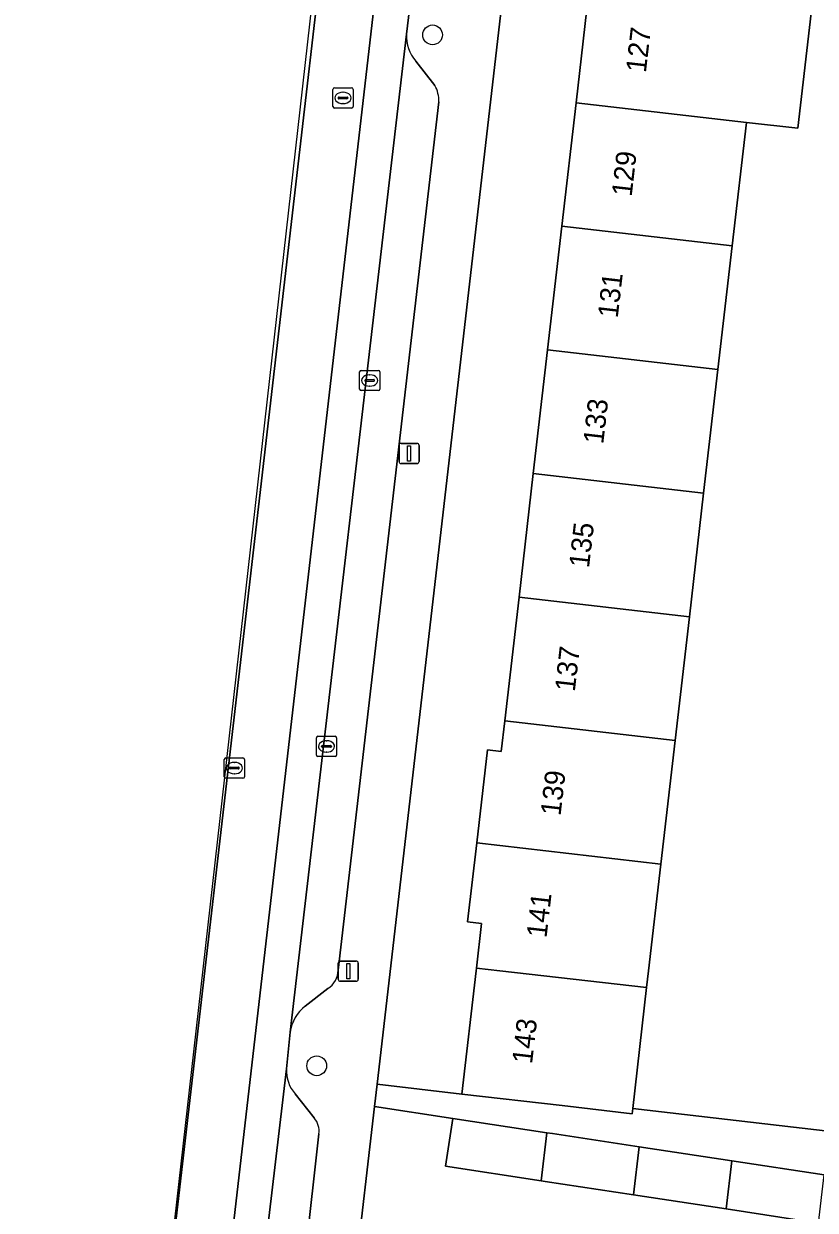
# Model space of a CAD drawing. Extents: x 162250 to 162661, y 380743 to 381606.
# Drawn here: x 162268.3 to 162307.5, y 380988.1 to 381046.9 of the extents above; entities that cross this region are included whole.
import ezdxf

# ---------------------------------------------------------------- set-up
doc = ezdxf.new("R2010")
doc.units = 0
for name, color, linetype in [('IMGEO_Boom', 7, 'Continuous'), ('IMGEO_Erf', 7, 'Continuous'), ('IMGEO_Kolk', 7, 'Continuous'), ('IMGEO_Lichtmast', 7, 'Continuous'), ('IMGEO_Pand', 7, 'Continuous'), ('IMGEO_Pand_nummerreeks', 7, 'Continuous'), ('IMGEO_Parkeervlak_open', 7, 'Continuous'), ('IMGEO_Rijbaan_lokaal_gesloten', 7, 'Continuous'), ('IMGEO_Rioolput', 7, 'Continuous'), ('IMGEO_Voetpad_open', 7, 'Continuous')]:
    doc.layers.add(name, color=color, linetype=linetype)

msp = doc.modelspace()

# ---------------------------------------------------------------- linework, layer by layer
at = {"layer": 'IMGEO_Boom'}
for centre in [(162288.577, 381046.348), (162282.839, 380995.291)]:
    msp.add_circle(centre, 0.489, dxfattribs=at)
at = {"layer": 'IMGEO_Erf'}
for points in [[(162297.87, 381098.686), (162285.829, 380994.375), (162290.035, 380993.891), (162290.738, 381000), (162290.753, 381000.133), (162291.008, 381002.341), (162290.316, 381002.42), (162290.767, 381006.335), (162291.297, 381010.932), (162291.982, 381010.853), (162292.158, 381012.378), (162292.863, 381018.5), (162293.569, 381024.622), (162294.274, 381030.744), (162294.979, 381036.866), (162295.685, 381042.988), (162296.39, 381049.11)], [(162307.374, 381047.844), (162306.668, 381041.722), (162304.121, 381042.015), (162303.415, 381035.893), (162302.71, 381029.771), (162302.005, 381023.65), (162301.299, 381017.528), (162300.593, 381011.406), (162299.888, 381005.284), (162299.279, 381000), (162299.182, 380999.162), (162298.492, 380993.175), (162308.303, 380992.045), (162308.763, 380998.057), (162309.234, 381004.207), (162309.705, 381010.356), (162310.176, 381016.505), (162310.647, 381022.654), (162311.118, 381028.802), (162311.589, 381034.952), (162312.06, 381041.1), (162312.531, 381047.249)]]:
    msp.add_lwpolyline(points, dxfattribs=at)
msp.add_lwpolyline([(162321.44, 380985.411), (162316.858, 380986.109), (162312.278, 380986.806), (162307.698, 380987.503), (162303.115, 380988.2), (162298.535, 380988.897), (162294.161, 380989.563), (162293.955, 380989.594), (162289.217, 380990.315), (162289.578, 380992.684), (162285.702, 380993.275), (162283.759, 380976.44), (162283.492, 380974.216), (162335.219, 380968.294), (162335.689, 380976.508), (162336.042, 380985.614), (162330.898, 380986.396), (162330.538, 380984.027), (162326.021, 380984.714), (162325.595, 380984.779)], close=True, dxfattribs=at)
at = {"layer": 'IMGEO_Kolk'}
for p, q in [((162285.038, 381029.732), (162285.89, 381029.732)), ((162284.963, 381028.806), (162284.963, 381029.658)), ((162285.222, 381029.226), (162285.222, 381029.238)), ((162285.66, 381029.189), (162285.262, 381029.189)), ((162285.265, 381029.275), (162285.663, 381029.275)), ((162285.451, 381029.512), (162285.476, 381029.512)), ((162285.706, 381029.238), (162285.706, 381029.226)), ((162285.964, 381029.658), (162285.964, 381028.806)), ((162285.89, 381028.732), (162285.038, 381028.732)), ((162285.474, 381028.952), (162285.449, 381028.952)), ((162282.823, 381010.682), (162282.823, 381011.534)), ((162282.898, 381011.608), (162283.75, 381011.608)), ((162283.824, 381011.534), (162283.824, 381010.682)), ((162283.082, 381011.102), (162283.082, 381011.114)), ((162283.52, 381011.065), (162283.122, 381011.065)), ((162283.125, 381011.151), (162283.523, 381011.151)), ((162283.311, 381011.388), (162283.336, 381011.388)), ((162283.566, 381011.114), (162283.566, 381011.102)), ((162283.75, 381010.608), (162282.898, 381010.608)), ((162283.334, 381010.828), (162283.309, 381010.828))]:
    msp.add_line(p, q, dxfattribs=at)
for points in [[(162285.038, 381029.732), (162285.89, 381029.732)], [(162284.963, 381028.806), (162284.963, 381029.658)], [(162285.964, 381029.658), (162285.964, 381028.806)], [(162285.89, 381028.732), (162285.038, 381028.732)], [(162282.823, 381010.682), (162282.823, 381011.534)], [(162282.898, 381011.608), (162283.75, 381011.608)], [(162283.824, 381011.534), (162283.824, 381010.682)], [(162283.75, 381010.608), (162282.898, 381010.608)]]:
    msp.add_lwpolyline(points, dxfattribs=at)
for centre, radius, start, end in [((162285.04, 381029.656), 0.0765, 91.55205, 178.44795), ((162285.04, 381029.656), 0.0765, 91.55205, 178.44795), ((162285.888, 381029.656), 0.0765, 1.55205, 88.44795), ((162285.888, 381029.656), 0.0765, 1.55205, 88.44795), ((162285.262, 381029.235), 0.0403, 85.87752, 175.75265), ((162285.259, 381029.225), 0.0366, 178.93798, 274.71019), ((162285.663, 381029.232), 0.043, 264.86636, 352.45326), ((162285.667, 381029.237), 0.0386, 1.73085, 96.63898), ((162285.04, 381028.808), 0.0765, 181.55205, 268.44795), ((162285.04, 381028.808), 0.0765, 181.55205, 268.44795), ((162285.888, 381028.808), 0.0765, 271.55205, 358.44795), ((162285.888, 381028.808), 0.0765, 271.55205, 358.44795), ((162282.9, 381011.532), 0.0765, 91.55205, 178.44795), ((162282.9, 381011.532), 0.0765, 91.55205, 178.44795), ((162283.748, 381011.532), 0.0765, 1.55205, 88.44795), ((162283.748, 381011.532), 0.0765, 1.55205, 88.44795), ((162283.122, 381011.111), 0.0403, 85.87752, 175.75265), ((162283.119, 381011.101), 0.0366, 178.93798, 274.71019), ((162283.523, 381011.108), 0.043, 264.86636, 352.45326), ((162283.527, 381011.113), 0.0386, 1.73085, 96.63898), ((162282.9, 381010.684), 0.0765, 181.55205, 268.44795), ((162282.9, 381010.684), 0.0765, 181.55205, 268.44795), ((162283.748, 381010.684), 0.0765, 271.55205, 358.44795), ((162283.748, 381010.684), 0.0765, 271.55205, 358.44795)]:
    msp.add_arc(centre, radius, start, end, dxfattribs=at)
for centre, major_axis, ratio, start_param, end_param in [((162285.45, 381029.232), (-0.387, 0.002), 0.722429, 4.712389, 7.853982), ((162285.475, 381029.232), (-0.39, 0.002), 0.717154, 1.570796, 4.712389), ((162283.31, 381011.108), (-0.387, 0.002), 0.722429, 4.712389, 7.853982), ((162283.335, 381011.108), (-0.39, 0.002), 0.717154, 1.570796, 4.712389)]:
    msp.add_ellipse(centre, major_axis=major_axis, ratio=ratio, start_param=start_param, end_param=end_param, dxfattribs=at)
at = {"layer": 'IMGEO_Lichtmast'}
for p, q in [((162286.917, 381025.218), (162286.917, 381026.018)), ((162286.917, 381026.018), (162286.917, 381025.218)), ((162287.017, 381026.118), (162287.807, 381026.118)), ((162287.807, 381026.118), (162287.017, 381026.118)), ((162287.907, 381026.018), (162287.907, 381025.218)), ((162287.907, 381025.218), (162287.907, 381026.018)), ((162287.807, 381025.118), (162287.017, 381025.118)), ((162287.017, 381025.118), (162287.807, 381025.118)), ((162283.905, 380999.578), (162283.905, 381000.378)), ((162283.905, 381000.378), (162283.905, 380999.578)), ((162284.005, 381000.478), (162284.795, 381000.478)), ((162284.795, 381000.478), (162284.005, 381000.478)), ((162284.895, 381000.378), (162284.895, 380999.578)), ((162284.895, 380999.578), (162284.895, 381000.378)), ((162284.795, 380999.478), (162284.005, 380999.478)), ((162284.005, 380999.478), (162284.795, 380999.478))]:
    msp.add_line(p, q, dxfattribs=at)
for points in [[(162287.337, 381025.993), (162287.487, 381025.993), (162287.487, 381025.243), (162287.337, 381025.243), (162287.337, 381025.993)], [(162284.325, 381000.353), (162284.475, 381000.353), (162284.475, 380999.603), (162284.325, 380999.603), (162284.325, 381000.353)]]:
    msp.add_lwpolyline(points, dxfattribs=at)
for centre, start, end in [((162287.017, 381026.018), 90, 180), ((162287.017, 381026.018), 90, 180), ((162287.807, 381026.018), 0, 90), ((162287.807, 381026.018), 360, 90), ((162287.017, 381025.218), 180, 270), ((162287.017, 381025.218), 180, 270), ((162287.807, 381025.218), 270, 0), ((162287.807, 381025.218), 270, 0), ((162284.005, 381000.378), 90, 180), ((162284.005, 381000.378), 90, 180), ((162284.795, 381000.378), 0, 90), ((162284.795, 381000.378), 360, 90), ((162284.005, 380999.578), 180, 270), ((162284.005, 380999.578), 180, 270), ((162284.795, 380999.578), 270, 0), ((162284.795, 380999.578), 270, 0)]:
    msp.add_arc(centre, 0.1, start, end, dxfattribs=at)
at = {"layer": 'IMGEO_Pand'}
for points in [[(162295.685, 381042.988), (162304.121, 381042.015), (162306.668, 381041.722), (162307.374, 381047.844), (162304.827, 381048.137), (162296.39, 381049.11)], [(162295.685, 381042.988), (162294.979, 381036.866), (162303.415, 381035.893), (162304.121, 381042.015)], [(162302.71, 381029.771), (162303.415, 381035.893), (162294.979, 381036.866), (162294.274, 381030.744)], [(162302.71, 381029.771), (162294.274, 381030.744), (162293.569, 381024.622), (162302.005, 381023.65)], [(162292.863, 381018.5), (162301.299, 381017.528), (162302.005, 381023.65), (162293.569, 381024.622)], [(162292.863, 381018.5), (162292.158, 381012.378), (162300.593, 381011.406), (162301.299, 381017.528)], [(162290.767, 381006.335), (162299.888, 381005.284), (162300.593, 381011.406), (162292.158, 381012.378), (162291.982, 381010.853), (162291.297, 381010.932)], [(162290.767, 381006.335), (162290.316, 381002.42), (162291.008, 381002.341), (162290.753, 381000.133), (162291.908, 381000), (162299.182, 380999.162), (162299.279, 381000), (162299.888, 381005.284)], [(162299.182, 380999.162), (162291.908, 381000), (162290.753, 381000.133), (162290.738, 381000), (162290.035, 380993.891), (162295.003, 380993.319), (162298.463, 380992.92), (162298.492, 380993.175)], [(162294.235, 380991.976), (162289.578, 380992.684), (162289.217, 380990.315), (162293.955, 380989.594)], [(162298.815, 380991.279), (162294.522, 380991.932), (162294.235, 380991.976), (162293.955, 380989.594), (162294.161, 380989.563), (162298.535, 380988.897)], [(162298.815, 380991.279), (162298.535, 380988.897), (162303.115, 380988.2), (162303.395, 380990.582)], [(162307.698, 380987.503), (162307.978, 380989.884), (162303.395, 380990.582), (162303.115, 380988.2)]]:
    msp.add_lwpolyline(points, close=True, dxfattribs=at)
at = {"layer": 'IMGEO_Parkeervlak_open'}
for points in [[(162287.288, 381046.38), (162281.526, 380996.953)], [(162288.692, 381043.844), (162287.742, 381045.046)], [(162283.902, 381000.035), (162288.884, 381043.029)], [(162282.275, 380998.252), (162283.385, 380999.117)], [(162281.338, 380995.138), (162279.928, 380983.133)], [(162282.719, 380992.708), (162281.771, 380993.896)], [(162282.278, 380986), (162282.952, 380991.919)]]:
    msp.add_lwpolyline(points, dxfattribs=at)
for centre, radius, start, end in [((162289.122, 381046.26), 1.838, 176.25449, 221.33546), ((162287.408, 381043.111), 1.478, 356.80406, 29.70833), ((162282.815, 381000.043), 1.087, 301.63438, 359.59087), ((162283.475, 380996.694), 1.966, 127.62018, 172.44455), ((162283.124, 380995.064), 1.787, 177.63071, 220.80959), ((162281.934, 380992.047), 1.026, 352.81851, 40.08634)]:
    msp.add_arc(centre, radius, start, end, dxfattribs=at)
at = {"layer": 'IMGEO_Rijbaan_lokaal_gesloten'}
msp.add_lwpolyline([(162268.325, 380921.495), (162271.149, 380921.172), (162275.659, 380960.888), (162277.356, 380960.724), (162278.069, 380966.836), (162278.655, 380972.068), (162279.19, 380976.722), (162279.196, 380976.775), (162279.203, 380976.84), (162277.507, 380977.016), (162278.556, 380986.022), (162293.089, 381111.897), (162290.278, 381112.181), (162274.701, 380977.591), (162274.657, 380977.597), (162268.325, 380921.495)], dxfattribs=at)
for points in [[(162274.657, 380977.597), (162274.701, 380977.591), (162290.278, 381112.181), (162290.005, 381112.208), (162289.809, 381112.228), (162286.357, 381081.269), (162276.732, 380995.981)], [(162294.788, 381111.726), (162293.261, 381111.88), (162293.089, 381111.897), (162278.556, 380986.022), (162277.507, 380977.016), (162279.203, 380976.84), (162279.928, 380983.133), (162281.338, 380995.138), (162281.526, 380996.953), (162287.288, 381046.38), (162287.512, 381048.327), (162294.122, 381105.302), (162294.331, 381107.316)]]:
    msp.add_lwpolyline(points, close=True, dxfattribs=at)
at = {"layer": 'IMGEO_Rioolput'}
for p, q in [((162283.641, 381042.798), (162283.641, 381043.65)), ((162283.716, 381043.724), (162284.568, 381043.724)), ((162283.943, 381043.267), (162284.341, 381043.267)), ((162284.129, 381043.504), (162284.154, 381043.504)), ((162284.642, 381043.65), (162284.642, 381042.798)), ((162284.568, 381042.724), (162283.716, 381042.724)), ((162283.9, 381043.218), (162283.9, 381043.23)), ((162284.338, 381043.181), (162283.94, 381043.181)), ((162284.152, 381042.944), (162284.127, 381042.944)), ((162284.384, 381043.23), (162284.384, 381043.218)), ((162278.259, 381009.609), (162278.259, 381010.461)), ((162278.334, 381010.535), (162279.186, 381010.535)), ((162279.26, 381010.461), (162279.26, 381009.609)), ((162278.518, 381010.029), (162278.518, 381010.041)), ((162278.956, 381009.992), (162278.558, 381009.992)), ((162278.561, 381010.078), (162278.959, 381010.078)), ((162278.77, 381009.755), (162278.745, 381009.755)), ((162278.747, 381010.315), (162278.772, 381010.315)), ((162279.002, 381010.041), (162279.002, 381010.029)), ((162279.186, 381009.535), (162278.334, 381009.535))]:
    msp.add_line(p, q, dxfattribs=at)
for points in [[(162283.641, 381042.798), (162283.641, 381043.65)], [(162283.716, 381043.724), (162284.568, 381043.724)], [(162284.642, 381043.65), (162284.642, 381042.798)], [(162284.568, 381042.724), (162283.716, 381042.724)], [(162278.259, 381009.609), (162278.259, 381010.461)], [(162278.334, 381010.535), (162279.186, 381010.535)], [(162279.26, 381010.461), (162279.26, 381009.609)], [(162279.186, 381009.535), (162278.334, 381009.535)]]:
    msp.add_lwpolyline(points, dxfattribs=at)
for centre, radius, start, end in [((162283.718, 381043.648), 0.0765, 91.55205, 178.44795), ((162283.718, 381043.648), 0.0765, 91.55205, 178.44795), ((162283.94, 381043.227), 0.0403, 85.87752, 175.75265), ((162284.345, 381043.229), 0.0386, 1.73085, 96.63898), ((162284.566, 381043.648), 0.0765, 1.55205, 88.44795), ((162284.566, 381043.648), 0.0765, 1.55205, 88.44795), ((162283.718, 381042.8), 0.0765, 181.55205, 268.44795), ((162283.718, 381042.8), 0.0765, 181.55205, 268.44795), ((162283.937, 381043.217), 0.0366, 178.93798, 274.71019), ((162284.341, 381043.224), 0.043, 264.86636, 352.45326), ((162284.566, 381042.8), 0.0765, 271.55205, 358.44795), ((162284.566, 381042.8), 0.0765, 271.55205, 358.44795), ((162278.336, 381010.459), 0.0765, 91.55205, 178.44795), ((162278.336, 381010.459), 0.0765, 91.55205, 178.44795), ((162279.184, 381010.459), 0.0765, 1.55205, 88.44795), ((162279.184, 381010.459), 0.0765, 1.55205, 88.44795), ((162278.558, 381010.038), 0.0403, 85.87752, 175.75265), ((162278.555, 381010.028), 0.0366, 178.93798, 274.71019), ((162278.959, 381010.035), 0.043, 264.86636, 352.45326), ((162278.963, 381010.04), 0.0386, 1.73085, 96.63898), ((162278.336, 381009.611), 0.0765, 181.55205, 268.44795), ((162278.336, 381009.611), 0.0765, 181.55205, 268.44795), ((162279.184, 381009.611), 0.0765, 271.55205, 358.44795), ((162279.184, 381009.611), 0.0765, 271.55205, 358.44795)]:
    msp.add_arc(centre, radius, start, end, dxfattribs=at)
for centre, major_axis, ratio, start_param, end_param in [((162284.128, 381043.224), (-0.387, 0.002), 0.722429, 4.712389, 7.853982), ((162284.153, 381043.224), (-0.39, 0.002), 0.717154, 1.570796, 4.712389), ((162278.746, 381010.035), (-0.387, 0.002), 0.722429, 4.712389, 7.853982), ((162278.771, 381010.035), (-0.39, 0.002), 0.717154, 1.570796, 4.712389)]:
    msp.add_ellipse(centre, major_axis=major_axis, ratio=ratio, start_param=start_param, end_param=end_param, dxfattribs=at)
at = {"layer": 'IMGEO_Voetpad_open'}
for points in [[(162282.368, 380964.496), (162282.665, 380967.703), (162283.032, 380971.129), (162283.298, 380972.915), (162283.492, 380974.216), (162283.759, 380976.44), (162285.702, 380993.275), (162285.829, 380994.375), (162297.87, 381098.686), (162298.069, 381100.412), (162300.19, 381118.786), (162300.393, 381121.029)], [(162287.512, 381048.327), (162287.288, 381046.38)], [(162287.742, 381045.046), (162288.692, 381043.844)], [(162288.884, 381043.029), (162283.902, 381000.035)], [(162283.385, 380999.117), (162282.275, 380998.252)], [(162281.526, 380996.953), (162281.338, 380995.138)], [(162281.771, 380993.896), (162282.719, 380992.708)], [(162308.303, 380992.045), (162298.492, 380993.175), (162298.463, 380992.92), (162295.003, 380993.319), (162290.035, 380993.891), (162285.829, 380994.375), (162285.702, 380993.275), (162289.578, 380992.684), (162294.235, 380991.976), (162294.522, 380991.932), (162298.815, 380991.279), (162303.395, 380990.582), (162307.978, 380989.884)], [(162282.952, 380991.919), (162282.278, 380986)]]:
    msp.add_lwpolyline(points, dxfattribs=at)
for centre, radius, start, end in [((162289.122, 381046.26), 1.838, 176.25449, 221.33546), ((162287.408, 381043.111), 1.478, 356.80406, 29.70833), ((162282.815, 381000.043), 1.087, 301.63438, 359.59087), ((162283.475, 380996.694), 1.966, 127.62018, 172.44455), ((162283.124, 380995.064), 1.787, 177.63071, 220.80959), ((162281.934, 380992.047), 1.026, 352.81851, 40.08634)]:
    msp.add_arc(centre, radius, start, end, dxfattribs=at)

# ---------------------------------------------------------------- texts
at = {"layer": 'IMGEO_Pand_nummerreeks'}
for s, rotation, p in [('127', 83.44716, (162299.143, 381044.444)), ('129', 83.44716, (162298.439, 381038.313)), ('131', 83.44716, (162297.748, 381032.295)), ('133', 83.44716, (162297.03, 381026.052)), ('135', 83.44716, (162296.326, 381019.921)), ('137', 83.44716, (162295.622, 381013.79)), ('139', 83.44983, (162294.916, 381007.644)), ('141', 83.44983, (162294.221, 381001.595)), ('143', 83.43411, (162293.505, 380995.358))]:
    msp.add_text(s, height=1, rotation=rotation, dxfattribs=at).set_placement(p)

doc.saveas('drawing.dxf')
